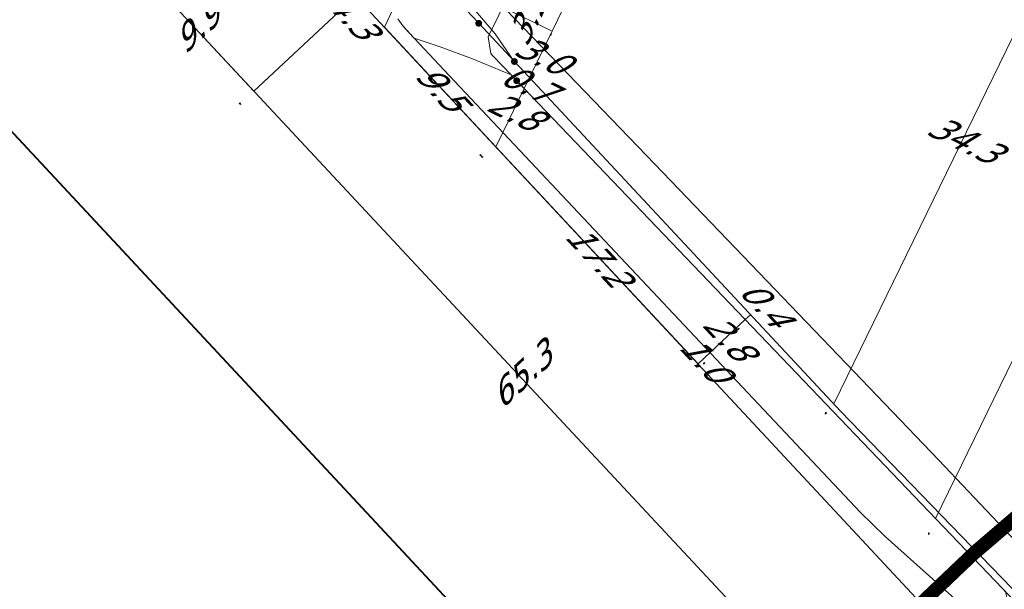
# Model space of a CAD drawing. Header units: metres. Extents: x 124576 to 133557, y 395865 to 402386.
# Tile 338 of 447: x 129874 to 129931, y 401097 to 401130. Entities that reach past the tile are written whole.
import ezdxf
from ezdxf.enums import TextEntityAlignment as Align

# ---------------------------------------------------------------- set-up
doc = ezdxf.new("R2010")
doc.units = ezdxf.units.M
doc.header["$MEASUREMENT"] = 0
for name, color, linetype, lineweight, true_color in [('LG_AanduidingEisVoorzorgsmaatregel', 7, 'Continuous', 40, 0xf7284a), ('LG_Hoog_Spanning', 1, 'Continuous', 13, 0xff0000), ('LG_Midden_Spanning_Enexis_Netbeheer_BV', 7, 'Continuous', 13, 0xd20000), ('MV_Datatransport_lijn', 3, 'Continuous', 0, 0x00ff00)]:
    doc.layers.add(name, color=color, linetype=linetype, lineweight=lineweight, true_color=true_color)
for name, color, linetype, lineweight in [('LG_Midden_Spanning_P_Enexis_Netbeheer_BV', 7, 'Continuous', 0), ('MV_Datatransport', 7, 'Continuous', 0), ('MV_Midden_Spanning', 7, 'Continuous', 0), ('MV_Midden_Spanning_lijn', 7, 'Continuous', 0), ('MV_Midden_Spanning_pijl', 7, 'Continuous', 0)]:
    doc.layers.add(name, color=color, linetype=linetype, lineweight=lineweight)
doc.styles.add('Klic_Annotatie', font='verdanai.ttf', dxfattribs={"oblique": 20, "height": 1.4})

# ---------------------------------------------------------------- blocks, each defined once
blk = doc.blocks.new('Mof_1')
at = {"layer": 'LG_Midden_Spanning_P_Enexis_Netbeheer_BV'}
h = blk.add_hatch(color=256, dxfattribs=at)
edge = h.paths.add_edge_path()
edge.add_arc((0, 0), 2, 0, 360)
blk = doc.blocks.new('m_pijl_1')
at = {"layer": 'MV_Midden_Spanning_pijl'}
blk.add_hatch(color=7, dxfattribs=at).paths.add_polyline_path([(-1, -0.33), (-1, 0), (-1, 0.33), (0, 0)])
at = {"layer": 'MV_Midden_Spanning_pijl', "flags": 128}
blk.add_lwpolyline([(-1, 0), (-1, 0.33), (0, 0), (-1, -0.33), (-1, 0)], close=True, dxfattribs=at)

msp = doc.modelspace()

# ---------------------------------------------------------------- linework, layer by layer
at = {"layer": 'LG_AanduidingEisVoorzorgsmaatregel', "flags": 128}
for points in [[(129895.243, 401313.043), (129833.289, 401185.493), (129833.288, 401185.493), (129832.331, 401183.154), (129832.33, 401183.153), (129831.674, 401180.712), (129831.674, 401180.711), (129831.332, 401178.207), (129831.332, 401178.205), (129831.308, 401175.679), (129831.308, 401175.677), (129831.604, 401173.168), (129831.604, 401173.166), (129832.213, 401170.713), (129832.214, 401170.712), (129833.128, 401168.356), (129833.129, 401168.355), (129834.333, 401166.133), (129834.334, 401166.132), (129835.808, 401164.079), (129835.809, 401164.079), (129836.652, 401163.114), (129836.653, 401163.114), (129915.38, 401078.7)], [(129964.648, 401129.37), (129929.463, 401099.226), (129929.463, 401099.225), (129875.137, 401047.568)], [(129964.715, 401129.361), (129929.497, 401099.189), (129929.497, 401099.188), (129875.188, 401047.547)], [(129964.781, 401129.353), (129929.53, 401099.152), (129929.53, 401099.151), (129875.238, 401047.526)], [(129964.848, 401129.344), (129929.564, 401099.114), (129929.564, 401099.114), (129875.289, 401047.505)], [(129964.915, 401129.335), (129929.597, 401099.077), (129929.597, 401099.077), (129875.339, 401047.484)], [(129964.982, 401129.327), (129929.631, 401099.04), (129929.631, 401099.04), (129875.39, 401047.463)], [(129965.049, 401129.318), (129929.664, 401099.003), (129929.664, 401099.003), (129875.44, 401047.442)], [(129965.116, 401129.31), (129929.698, 401098.966), (129929.698, 401098.966), (129875.49, 401047.421)], [(129965.183, 401129.301), (129929.731, 401098.929), (129929.731, 401098.928), (129875.541, 401047.4)], [(129965.25, 401129.293), (129929.765, 401098.892), (129929.765, 401098.891), (129875.591, 401047.379)], [(129965.317, 401129.284), (129929.798, 401098.855), (129929.798, 401098.854), (129875.642, 401047.358)], [(129965.383, 401129.276), (129929.832, 401098.817), (129929.832, 401098.817), (129875.692, 401047.337)], [(129965.45, 401129.267), (129929.865, 401098.78), (129929.865, 401098.78), (129875.743, 401047.316)], [(129965.517, 401129.259), (129929.899, 401098.743), (129929.899, 401098.743), (129875.793, 401047.295)], [(129965.584, 401129.25), (129929.932, 401098.706), (129929.932, 401098.706), (129875.844, 401047.274)]]:
    msp.add_lwpolyline(points, dxfattribs=at)
at = {"layer": 'LG_Hoog_Spanning', "flags": 128}
msp.add_lwpolyline([(129913.224, 401304.309), (129851.269, 401176.758), (129851.269, 401176.757), (129851.268, 401176.756), (129851.268, 401176.755), (129851.268, 401176.754), (129851.268, 401176.752), (129851.269, 401176.751), (129851.269, 401176.75), (129851.27, 401176.749), (129851.27, 401176.748), (129851.271, 401176.747), (129929.998, 401092.333), (129929.999, 401092.332), (129930, 401092.332), (129930.001, 401092.331), (129930.002, 401092.331), (129930.003, 401092.33), (129930.004, 401092.33), (129930.006, 401092.33)], dxfattribs=at)
msp.add_lwpolyline([(129913.224, 401304.309), (129851.269, 401176.758), (129851.269, 401176.757), (129851.268, 401176.756), (129851.268, 401176.755), (129851.268, 401176.754), (129851.268, 401176.752), (129851.269, 401176.751), (129851.269, 401176.75), (129851.27, 401176.749), (129851.27, 401176.748), (129851.271, 401176.747), (129929.998, 401092.333), (129929.999, 401092.332), (129930, 401092.332), (129930.001, 401092.331), (129930.002, 401092.331), (129930.003, 401092.33), (129930.004, 401092.33), (129930.006, 401092.33)], dxfattribs=at)
at = {"layer": 'LG_Midden_Spanning_Enexis_Netbeheer_BV'}
for p, q in [((129902.915, 401127.491), (129900.839, 401129.714)), ((129897.094, 401128.844), (129896.758, 401129.201)), ((129902.726, 401126.715), (129903.05, 401126.376)), ((129903.05, 401126.376), (129931.302, 401096.871))]:
    msp.add_line(p, q, dxfattribs=at)
at = {"layer": 'LG_Midden_Spanning_Enexis_Netbeheer_BV', "flags": 128}
for points in [[(129936.081, 401095.362), (129934.485, 401097.062), (129927.604, 401104.318), (129922.211, 401109.945), (129915.285, 401117.158), (129910.604, 401122.024), (129906.006, 401126.805), (129900.895, 401132.121), (129899.406, 401133.669), (129897.721, 401135.422), (129897.121, 401136.045), (129896.846, 401136.329), (129896.625, 401137.438), (129897.3, 401138.963), (129897.902, 401140.234), (129901.497, 401147.83), (129901.437, 401148.053), (129901.398, 401148.265), (129902.061, 401149.226), (129903.098, 401150.932), (129905.272, 401155.028), (129906.083, 401156.851), (129912.097, 401173.352), (129912.726, 401174.645)], [(129936.081, 401095.362), (129934.485, 401097.062), (129927.604, 401104.318), (129922.211, 401109.945), (129915.285, 401117.158), (129910.604, 401122.024), (129906.006, 401126.805), (129900.895, 401132.121), (129899.406, 401133.669), (129897.721, 401135.422), (129897.121, 401136.045), (129896.846, 401136.329), (129896.625, 401137.438), (129897.3, 401138.963), (129897.902, 401140.234), (129901.497, 401147.83), (129901.437, 401148.053), (129901.398, 401148.265), (129902.061, 401149.226), (129903.098, 401150.932), (129905.272, 401155.028), (129906.083, 401156.851), (129912.097, 401173.352), (129912.726, 401174.645)], [(129888.019, 401173.109), (129885.771, 401168.613), (129885.594, 401168.258), (129883.818, 401164.403), (129881.767, 401159.548), (129880.316, 401156.111), (129879.898, 401155.123), (129880.334, 401152.835), (129880.917, 401152.246), (129881.731, 401151.433), (129885.375, 401147.792), (129891.506, 401141.667), (129896.569, 401136.608), (129896.846, 401136.329), (129897.121, 401136.045), (129897.721, 401135.422), (129899.406, 401133.669), (129900.895, 401132.121), (129906.006, 401126.805), (129910.604, 401122.024), (129915.285, 401117.158), (129922.211, 401109.945), (129927.604, 401104.318), (129934.485, 401097.062)], [(129888.019, 401173.109), (129885.771, 401168.613), (129885.594, 401168.258), (129883.818, 401164.403), (129881.767, 401159.548), (129880.316, 401156.111), (129879.898, 401155.123), (129880.334, 401152.835), (129880.917, 401152.246), (129881.731, 401151.433), (129885.375, 401147.792), (129891.506, 401141.667), (129896.569, 401136.608), (129896.846, 401136.329), (129897.121, 401136.045), (129897.721, 401135.422), (129899.406, 401133.669), (129900.895, 401132.121), (129906.006, 401126.805), (129910.604, 401122.024), (129915.285, 401117.158), (129922.211, 401109.945), (129927.604, 401104.318), (129934.485, 401097.062)], [(129888.019, 401173.109), (129885.771, 401168.613), (129885.594, 401168.258), (129883.818, 401164.403), (129881.767, 401159.548), (129880.316, 401156.111), (129879.898, 401155.123), (129880.334, 401152.835), (129880.917, 401152.246), (129881.731, 401151.433), (129885.375, 401147.792), (129891.506, 401141.667), (129896.569, 401136.608), (129896.846, 401136.329), (129897.121, 401136.045), (129897.721, 401135.422), (129899.406, 401133.669), (129900.895, 401132.121), (129906.006, 401126.805), (129910.604, 401122.024), (129915.285, 401117.158), (129922.211, 401109.945), (129927.604, 401104.318), (129934.485, 401097.062)], [(129917.802, 401164.753), (129917.611, 401164.846), (129916.111, 401165.576), (129915.076, 401166.07), (129914.276, 401165.786), (129911.429, 401159.816), (129911.284, 401159.525), (129911.139, 401159.233), (129910.914, 401158.546), (129910.741, 401157.545), (129909.696, 401151.482), (129909.041, 401150.22), (129900.376, 401133.518), (129899.984, 401132.693), (129899.592, 401131.867), (129899.745, 401130.887), (129900.839, 401129.714), (129902.915, 401127.491), (129921.082, 401108.033), (129921.908, 401107.163), (129932.434, 401096.287)], [(129917.802, 401164.753), (129917.611, 401164.846), (129916.111, 401165.576), (129915.076, 401166.07), (129914.276, 401165.786), (129911.429, 401159.816), (129911.284, 401159.525), (129911.139, 401159.233), (129910.914, 401158.546), (129910.741, 401157.545), (129909.696, 401151.482), (129909.041, 401150.22), (129900.376, 401133.518), (129899.984, 401132.693), (129899.592, 401131.867), (129899.745, 401130.887), (129900.839, 401129.714), (129902.915, 401127.491), (129921.082, 401108.033), (129921.908, 401107.163), (129932.434, 401096.287)], [(129917.802, 401164.753), (129917.611, 401164.846), (129916.111, 401165.576), (129915.076, 401166.07), (129914.276, 401165.786), (129911.429, 401159.816), (129911.284, 401159.525), (129911.139, 401159.233), (129910.914, 401158.546), (129910.741, 401157.545), (129909.696, 401151.482), (129909.041, 401150.22), (129900.376, 401133.518), (129899.984, 401132.693), (129899.592, 401131.867), (129899.745, 401130.887), (129900.839, 401129.714), (129902.915, 401127.491), (129921.082, 401108.033), (129921.908, 401107.163), (129932.434, 401096.287)], [(129916.328, 401159.937), (129913.971, 401160.329), (129913.028, 401160.41), (129912.102, 401160.256), (129911.82, 401160.159), (129911.429, 401159.816), (129911.284, 401159.525), (129911.139, 401159.233), (129910.914, 401158.546), (129910.741, 401157.545), (129909.696, 401151.482), (129909.041, 401150.22), (129900.376, 401133.518), (129899.984, 401132.693), (129899.592, 401131.867), (129899.745, 401130.887), (129900.839, 401129.714), (129902.915, 401127.491), (129921.082, 401108.033), (129921.908, 401107.163), (129932.434, 401096.287)], [(129932.434, 401096.287), (129921.908, 401107.163), (129921.082, 401108.033), (129902.915, 401127.491), (129900.839, 401129.714), (129899.745, 401130.887), (129899.592, 401131.867), (129899.984, 401132.693), (129900.376, 401133.518), (129909.041, 401150.22), (129909.696, 401151.482), (129910.741, 401157.545), (129910.914, 401158.546), (129911.139, 401159.233), (129911.284, 401159.525), (129911.429, 401159.816), (129911.82, 401160.159), (129912.102, 401160.256), (129913.028, 401160.41), (129913.971, 401160.329), (129916.328, 401159.937)], [(129932.434, 401096.287), (129921.908, 401107.163), (129921.082, 401108.033), (129902.915, 401127.491), (129900.839, 401129.714), (129899.745, 401130.887), (129899.592, 401131.867), (129899.984, 401132.693), (129900.376, 401133.518), (129909.041, 401150.22), (129909.696, 401151.482), (129910.741, 401157.545), (129910.914, 401158.546), (129911.139, 401159.233), (129911.284, 401159.525), (129911.429, 401159.816), (129911.82, 401160.159), (129912.102, 401160.256), (129913.028, 401160.41), (129913.971, 401160.329), (129916.328, 401159.937)], [(129918.4, 401156.809), (129915.321, 401158.274), (129912.149, 401159.783), (129911.289, 401159.532), (129911.284, 401159.525), (129911.139, 401159.233), (129910.914, 401158.546), (129910.741, 401157.545), (129909.696, 401151.482), (129909.041, 401150.22), (129900.376, 401133.518), (129899.984, 401132.693), (129899.592, 401131.867), (129899.745, 401130.887), (129900.839, 401129.714), (129902.915, 401127.491), (129921.082, 401108.033), (129921.908, 401107.163), (129932.434, 401096.287), (129932.408, 401095.451), (129930.556, 401093.764), (129922.405, 401086.34), (129919.754, 401083.867), (129879.084, 401045.927)], [(129918.4, 401156.809), (129915.321, 401158.274), (129912.149, 401159.783), (129911.289, 401159.532), (129911.284, 401159.525), (129911.139, 401159.233), (129910.914, 401158.546), (129910.741, 401157.545), (129909.696, 401151.482), (129909.041, 401150.22), (129900.376, 401133.518), (129899.984, 401132.693), (129899.592, 401131.867), (129899.745, 401130.887), (129900.839, 401129.714), (129902.915, 401127.491), (129921.082, 401108.033), (129921.908, 401107.163), (129932.434, 401096.287), (129932.408, 401095.451), (129930.556, 401093.764), (129922.405, 401086.34), (129919.754, 401083.867), (129879.084, 401045.927)], [(129918.4, 401156.809), (129915.321, 401158.274), (129912.149, 401159.783), (129911.289, 401159.532), (129911.284, 401159.525), (129911.139, 401159.233), (129910.914, 401158.546), (129910.741, 401157.545), (129909.696, 401151.482), (129909.041, 401150.22), (129900.376, 401133.518), (129899.984, 401132.693), (129899.592, 401131.867), (129899.745, 401130.887), (129900.839, 401129.714), (129902.915, 401127.491), (129921.082, 401108.033), (129921.908, 401107.163), (129932.434, 401096.287), (129932.408, 401095.451), (129930.556, 401093.764), (129922.405, 401086.34), (129919.754, 401083.867), (129879.084, 401045.927)], [(129918.4, 401156.809), (129915.321, 401158.274), (129912.149, 401159.783), (129911.289, 401159.532), (129911.284, 401159.525), (129911.139, 401159.233), (129910.914, 401158.546), (129910.741, 401157.545), (129909.696, 401151.482), (129909.041, 401150.22), (129900.376, 401133.518), (129899.984, 401132.693), (129899.592, 401131.867), (129899.745, 401130.887), (129900.839, 401129.714), (129902.915, 401127.491), (129921.082, 401108.033), (129921.908, 401107.163), (129932.434, 401096.287), (129932.408, 401095.451), (129930.556, 401093.764), (129922.405, 401086.34), (129919.754, 401083.867), (129879.084, 401045.927)], [(129918.4, 401156.809), (129915.321, 401158.274), (129912.149, 401159.783), (129911.289, 401159.532), (129911.284, 401159.525), (129911.139, 401159.233), (129910.914, 401158.546), (129910.741, 401157.545), (129909.696, 401151.482), (129909.041, 401150.22), (129900.376, 401133.518), (129899.984, 401132.693), (129899.592, 401131.867), (129899.745, 401130.887), (129900.839, 401129.714), (129902.915, 401127.491), (129921.082, 401108.033), (129921.908, 401107.163), (129932.434, 401096.287), (129932.408, 401095.451), (129930.556, 401093.764), (129922.405, 401086.34), (129919.754, 401083.867), (129879.084, 401045.927)], [(129918.4, 401156.809), (129915.321, 401158.274), (129912.149, 401159.783), (129911.289, 401159.532), (129911.284, 401159.525), (129911.139, 401159.233), (129910.914, 401158.546), (129910.741, 401157.545), (129909.696, 401151.482), (129909.041, 401150.22), (129900.376, 401133.518), (129899.984, 401132.693), (129899.592, 401131.867), (129899.745, 401130.887), (129900.839, 401129.714), (129902.915, 401127.491), (129921.082, 401108.033), (129921.908, 401107.163), (129932.434, 401096.287), (129932.408, 401095.451), (129930.556, 401093.764), (129922.405, 401086.34), (129919.754, 401083.867), (129879.084, 401045.927)], [(129918.4, 401156.809), (129915.321, 401158.274), (129912.149, 401159.783), (129911.289, 401159.532), (129911.284, 401159.525), (129911.139, 401159.233), (129910.914, 401158.546), (129910.741, 401157.545), (129909.696, 401151.482), (129909.041, 401150.22), (129900.376, 401133.518), (129899.984, 401132.693), (129899.592, 401131.867), (129899.745, 401130.887), (129900.839, 401129.714), (129902.915, 401127.491), (129921.082, 401108.033), (129921.908, 401107.163), (129932.434, 401096.287), (129932.408, 401095.451), (129930.556, 401093.764), (129922.405, 401086.34), (129919.754, 401083.867), (129879.084, 401045.927)], [(129918.4, 401156.809), (129915.321, 401158.274), (129912.149, 401159.783), (129911.289, 401159.532), (129911.284, 401159.525), (129911.139, 401159.233), (129910.914, 401158.546), (129910.741, 401157.545), (129909.696, 401151.482), (129909.041, 401150.22), (129900.376, 401133.518), (129899.984, 401132.693), (129899.592, 401131.867), (129899.745, 401130.887), (129900.839, 401129.714), (129902.915, 401127.491), (129921.082, 401108.033), (129921.908, 401107.163), (129932.434, 401096.287), (129932.408, 401095.451), (129930.556, 401093.764), (129922.405, 401086.34), (129919.754, 401083.867), (129879.084, 401045.927)], [(129918.4, 401156.809), (129915.321, 401158.274), (129912.149, 401159.783), (129911.289, 401159.532), (129911.284, 401159.525), (129911.139, 401159.233), (129910.914, 401158.546), (129910.741, 401157.545), (129909.696, 401151.482), (129909.041, 401150.22), (129900.376, 401133.518), (129899.984, 401132.693), (129899.592, 401131.867), (129899.745, 401130.887), (129900.839, 401129.714), (129902.915, 401127.491), (129921.082, 401108.033), (129921.908, 401107.163), (129932.434, 401096.287), (129932.408, 401095.451), (129930.556, 401093.764), (129922.405, 401086.34), (129919.754, 401083.867), (129879.084, 401045.927)], [(129910.909, 401155.139), (129911.404, 401150.65), (129902.226, 401130.648), (129902.001, 401130.185), (129901.388, 401128.926), (129901.541, 401127.953), (129901.665, 401127.824), (129902.726, 401126.715), (129903.05, 401126.376), (129931.302, 401096.871)], [(129910.909, 401155.139), (129911.404, 401150.65), (129902.226, 401130.648), (129902.001, 401130.185), (129901.388, 401128.926), (129901.541, 401127.953), (129901.665, 401127.824), (129902.726, 401126.715), (129903.05, 401126.376), (129931.302, 401096.871)], [(129910.909, 401155.139), (129911.404, 401150.65), (129902.226, 401130.648), (129902.001, 401130.185), (129901.388, 401128.926), (129901.541, 401127.953), (129901.665, 401127.824), (129902.726, 401126.715), (129903.05, 401126.376), (129931.302, 401096.871)], [(129910.909, 401155.139), (129911.404, 401150.65), (129902.226, 401130.648), (129902.001, 401130.185), (129901.388, 401128.926), (129901.541, 401127.953), (129901.665, 401127.824), (129902.726, 401126.715), (129903.05, 401126.376), (129931.302, 401096.871)], [(129936.606, 401092.663), (129937.109, 401093.19), (129937.371, 401093.454), (129937.405, 401093.738), (129937.366, 401093.799), (129937.079, 401094.218), (129937.02, 401094.298), (129936.573, 401094.838), (129936.081, 401095.362), (129934.485, 401097.062), (129927.604, 401104.318), (129922.211, 401109.945), (129915.285, 401117.158), (129910.604, 401122.024), (129906.006, 401126.805), (129900.895, 401132.121), (129899.406, 401133.669), (129897.721, 401135.422), (129897.121, 401136.045), (129896.846, 401136.329)], [(129900.839, 401129.714), (129899.745, 401130.887), (129899.592, 401131.867), (129899.984, 401132.693)], [(129900.529, 401130.57), (129901.805, 401129.109), (129902.907, 401127.503), (129902.915, 401127.491)], [(129900.529, 401130.57), (129901.805, 401129.109), (129902.907, 401127.503), (129902.915, 401127.491)], [(129900.529, 401130.57), (129901.805, 401129.109), (129902.907, 401127.503), (129902.915, 401127.491)], [(129900.529, 401130.57), (129901.805, 401129.109), (129902.907, 401127.503), (129902.915, 401127.491)], [(129900.529, 401130.57), (129901.805, 401129.109), (129902.907, 401127.503), (129902.915, 401127.491)], [(129902.226, 401130.648), (129902.001, 401130.185), (129901.388, 401128.926), (129901.541, 401127.953), (129901.665, 401127.824), (129902.726, 401126.715)], [(129896.133, 401129.964), (129896.422, 401129.558), (129897.094, 401128.844), (129898.603, 401128.337), (129900.476, 401127.639), (129902.726, 401126.715), (129903.05, 401126.376)], [(129896.133, 401129.964), (129896.422, 401129.558), (129897.094, 401128.844), (129898.603, 401128.337), (129900.476, 401127.639), (129902.726, 401126.715), (129903.05, 401126.376)], [(129896.133, 401129.964), (129896.422, 401129.558), (129897.094, 401128.844), (129898.603, 401128.337), (129900.476, 401127.639), (129902.726, 401126.715), (129903.05, 401126.376)], [(129896.133, 401129.964), (129896.422, 401129.558), (129897.094, 401128.844), (129898.603, 401128.337), (129900.476, 401127.639), (129902.726, 401126.715), (129903.05, 401126.376)], [(129896.133, 401129.964), (129896.422, 401129.558), (129897.094, 401128.844), (129898.603, 401128.337), (129900.476, 401127.639), (129902.726, 401126.715), (129903.05, 401126.376)], [(129896.133, 401129.964), (129896.422, 401129.558), (129897.094, 401128.844), (129898.603, 401128.337), (129900.476, 401127.639), (129902.726, 401126.715), (129903.05, 401126.376)], [(129896.133, 401129.964), (129896.422, 401129.558), (129897.094, 401128.844), (129898.603, 401128.337), (129900.476, 401127.639), (129902.726, 401126.715), (129903.05, 401126.376)], [(129896.133, 401129.964), (129896.422, 401129.558), (129897.094, 401128.844), (129898.603, 401128.337), (129900.476, 401127.639), (129902.726, 401126.715), (129903.05, 401126.376)], [(129896.133, 401129.964), (129896.422, 401129.558), (129897.094, 401128.844), (129898.603, 401128.337), (129900.476, 401127.639), (129902.726, 401126.715), (129903.05, 401126.376)], [(129896.133, 401129.964), (129896.422, 401129.558), (129897.094, 401128.844), (129898.603, 401128.337), (129900.476, 401127.639), (129902.726, 401126.715), (129903.05, 401126.376)], [(129896.133, 401129.964), (129896.422, 401129.558), (129897.094, 401128.844), (129898.603, 401128.337), (129900.476, 401127.639), (129902.726, 401126.715), (129903.05, 401126.376)], [(129896.133, 401129.964), (129896.422, 401129.558), (129897.094, 401128.844), (129898.603, 401128.337), (129900.476, 401127.639), (129902.726, 401126.715), (129903.05, 401126.376)], [(129896.133, 401129.964), (129896.422, 401129.558), (129897.094, 401128.844), (129899.436, 401126.358), (129903.237, 401122.322), (129916.809, 401107.909), (129923.052, 401101.28), (129924.484, 401099.886), (129930.553, 401094.469)], [(129896.133, 401129.964), (129896.422, 401129.558), (129897.094, 401128.844), (129899.436, 401126.358), (129903.237, 401122.322), (129916.809, 401107.909), (129923.052, 401101.28), (129924.484, 401099.886), (129930.553, 401094.469)], [(129896.133, 401129.964), (129896.422, 401129.558), (129897.094, 401128.844), (129899.436, 401126.358), (129903.237, 401122.322), (129916.809, 401107.909), (129923.052, 401101.28), (129924.484, 401099.886), (129930.553, 401094.469)], [(129930.553, 401094.469), (129924.484, 401099.886), (129923.052, 401101.28), (129916.809, 401107.909), (129903.237, 401122.322), (129899.436, 401126.358), (129897.094, 401128.844), (129896.422, 401129.558), (129896.133, 401129.964)], [(129896.758, 401129.201), (129896.422, 401129.558), (129896.133, 401129.964)], [(129897.094, 401128.844), (129898.603, 401128.337), (129900.476, 401127.639), (129902.726, 401126.715)], [(129930.556, 401093.764), (129930.553, 401094.469), (129924.484, 401099.886), (129923.052, 401101.28), (129916.809, 401107.909), (129903.237, 401122.322), (129899.436, 401126.358), (129897.094, 401128.844)], [(129879.084, 401045.927), (129919.754, 401083.867), (129922.405, 401086.34), (129930.556, 401093.764), (129932.408, 401095.451), (129932.434, 401096.287), (129921.908, 401107.163), (129921.082, 401108.033), (129902.915, 401127.491)], [(129879.084, 401045.927), (129919.754, 401083.867), (129922.405, 401086.34), (129930.556, 401093.764), (129932.408, 401095.451), (129932.434, 401096.287), (129921.908, 401107.163), (129921.082, 401108.033), (129902.915, 401127.491)], [(129879.084, 401045.927), (129919.754, 401083.867), (129922.405, 401086.34), (129930.556, 401093.764), (129932.408, 401095.451), (129932.434, 401096.287), (129921.908, 401107.163), (129921.082, 401108.033), (129902.915, 401127.491)], [(129879.084, 401045.927), (129919.754, 401083.867), (129922.405, 401086.34), (129930.556, 401093.764), (129932.408, 401095.451), (129932.434, 401096.287), (129921.908, 401107.163), (129921.082, 401108.033), (129902.915, 401127.491)], [(129930.556, 401093.764), (129932.408, 401095.451), (129932.434, 401096.287), (129921.908, 401107.163), (129921.082, 401108.033), (129902.915, 401127.491)], [(129903.05, 401126.376), (129931.302, 401096.871), (129934.083, 401093.966), (129933.984, 401093.097), (129933.727, 401092.893), (129932.91, 401092.244), (129882.021, 401044.706)], [(129903.05, 401126.376), (129931.302, 401096.871), (129934.083, 401093.966), (129933.984, 401093.097), (129933.727, 401092.893), (129932.91, 401092.244), (129882.021, 401044.706)], [(129903.05, 401126.376), (129931.302, 401096.871), (129934.083, 401093.966), (129933.984, 401093.097), (129933.727, 401092.893), (129932.91, 401092.244), (129882.021, 401044.706)], [(129903.05, 401126.376), (129931.302, 401096.871), (129934.083, 401093.966), (129933.984, 401093.097), (129933.727, 401092.893), (129932.91, 401092.244), (129882.021, 401044.706)], [(129882.021, 401044.706), (129932.91, 401092.244), (129933.727, 401092.893), (129933.984, 401093.097), (129934.083, 401093.966), (129931.302, 401096.871), (129903.05, 401126.376)], [(129882.021, 401044.706), (129932.91, 401092.244), (129933.727, 401092.893), (129933.984, 401093.097), (129934.083, 401093.966), (129931.302, 401096.871), (129903.05, 401126.376)], [(129903.05, 401126.376), (129931.302, 401096.871), (129934.083, 401093.966), (129933.984, 401093.097), (129933.727, 401092.893), (129932.91, 401092.244), (129882.021, 401044.706)], [(129903.05, 401126.376), (129931.302, 401096.871), (129934.083, 401093.966), (129933.984, 401093.097), (129933.727, 401092.893), (129932.91, 401092.244), (129882.021, 401044.706)], [(129882.021, 401044.706), (129932.91, 401092.244), (129933.727, 401092.893), (129933.984, 401093.097), (129934.083, 401093.966), (129931.302, 401096.871), (129903.05, 401126.376)], [(129882.021, 401044.706), (129932.91, 401092.244), (129933.727, 401092.893), (129933.984, 401093.097), (129934.083, 401093.966), (129931.302, 401096.871), (129903.05, 401126.376)], [(129903.05, 401126.376), (129931.302, 401096.871), (129934.083, 401093.966), (129933.984, 401093.097), (129933.727, 401092.893), (129932.91, 401092.244), (129882.021, 401044.706)], [(129903.05, 401126.376), (129931.302, 401096.871), (129934.083, 401093.966), (129933.984, 401093.097), (129933.727, 401092.893), (129932.91, 401092.244), (129882.021, 401044.706)], [(129931.346, 401092.961), (129931.209, 401093.838), (129931.689, 401095.504), (129931.736, 401095.672), (129931.481, 401096.684), (129931.302, 401096.871)], [(129931.302, 401096.871), (129934.083, 401093.966), (129933.984, 401093.097), (129933.727, 401092.893)]]:
    msp.add_lwpolyline(points, dxfattribs=at)
at = {"layer": 'MV_Datatransport_lijn'}
msp.add_line((129880.974, 401133.045), (129925.519, 401085.34), dxfattribs=at)
at = {"layer": 'MV_Midden_Spanning_lijn'}
for p, q in [((129895.358, 401129.489), (129896.585, 401132.101)), ((129901.838, 401122.542), (129902.244, 401123.377))]:
    msp.add_line(p, q, dxfattribs=at)
at = {"layer": 'MV_Midden_Spanning_pijl'}
for p, q in [((129914.556, 401148.671), (129905.104, 401129.247)), ((129947.332, 401141.841), (129927.412, 401100.933)), ((129936.531, 401138.421), (129921.491, 401107.594)), ((129887.765, 401125.773), (129898.212, 401135.541)), ((129880.974, 401133.045), (129887.765, 401125.773)), ((129905.104, 401129.247), (129902.226, 401130.648)), ((129895.358, 401129.489), (129901.838, 401122.542)), ((129905.104, 401129.247), (129903.801, 401126.57)), ((129903.801, 401126.57), (129903.486, 401125.922)), ((129902.244, 401123.377), (129903.484, 401125.924)), ((129913.6, 401109.93), (129901.838, 401122.542)), ((129916.343, 401112.494), (129916.65, 401112.78)), ((129914.295, 401110.579), (129916.343, 401112.494)), ((129913.6, 401109.93), (129914.295, 401110.579))]:
    msp.add_line(p, q, dxfattribs=at)

# ---------------------------------------------------------------- block references
at = {"layer": 'LG_Midden_Spanning_P_Enexis_Netbeheer_BV', "xscale": 0.1, "yscale": 0.1, "zscale": 0.1, "rotation": 1}
for p in [(129900.839, 401129.714), (129900.839, 401129.714), (129900.839, 401129.714), (129902.915, 401127.491), (129902.915, 401127.491), (129902.915, 401127.491), (129902.915, 401127.491), (129903.05, 401126.376), (129903.05, 401126.376), (129903.05, 401126.376), (129903.05, 401126.376), (129903.05, 401126.376), (129903.05, 401126.376), (129903.05, 401126.376), (129903.05, 401126.376), (129903.05, 401126.376), (129903.05, 401126.376), (129903.05, 401126.376), (129903.05, 401126.376)]:
    msp.add_blockref('Mof_1', p, dxfattribs=at)
at = {"layer": 'MV_Midden_Spanning_pijl'}
for p, xscale, yscale, zscale, rotation in [((129905, 401129), 0.1, 0.1, 0.1, 245), ((129903, 401126), 0.1, 0.1, 0.1, 245), ((129887, 401125), 0.1, 0.1, 0.1, 314), ((129903, 401125), 0.1, 0.1, 0.1, 64), ((129903, 401125), 0.1, 0.1, 0.1, 245), ((129901, 401122), 0.1, 0.1, 0.1, 314), ((129901, 401122), 0.09999999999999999, 0.09999999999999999, 0.09999999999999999, 133), ((129916, 401112), 0.1, 0.1, 0.1, 42), ((129916, 401112), 0.1, 0.1, 0.1, 43), ((129914, 401110), 0.1, 0.1, 0.1, 43), ((129921, 401107), 0.09999999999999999, 0.09999999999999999, 0.09999999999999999, 244), ((129927, 401100), 0.1, 0.1, 0.1, 245)]:
    msp.add_blockref('m_pijl_1', p, dxfattribs=dict(at, xscale=xscale, yscale=yscale, zscale=zscale, rotation=rotation))

# ---------------------------------------------------------------- texts
at = {"layer": 'MV_Datatransport', "style": 'Klic_Annotatie', "oblique": 20}
msp.add_text('65.3', height=1.4, rotation=43, dxfattribs=at).set_placement((129903.247, 401109.193), align=Align.MIDDLE_CENTER)
at = {"layer": 'MV_Midden_Spanning', "style": 'Klic_Annotatie', "oblique": 20}
for s, rotation, p in [('14.3', 313, (129892.989, 401130.657)), ('3.2', 64, (129903.665, 401129.948)), ('9.9', 43, (129884.37, 401129.409)), ('3.0', 334, (129904.453, 401127.909)), ('9.5', 313, (129898.598, 401126.016)), ('0.7', 334, (129903.644, 401126.246)), ('2.8', 334, (129902.864, 401124.651)), ('34.3', 334, (129929.011, 401123.008)), ('17.2', 313, (129907.719, 401116.236)), ('0.4', 313, (129917.439, 401113.48)), ('2.8', 313, (129915.319, 401111.537)), ('1.0', 313, (129913.948, 401110.255))]:
    msp.add_text(s, height=1.4, rotation=rotation, dxfattribs=at).set_placement(p, align=Align.MIDDLE_CENTER)

doc.saveas('drawing.dxf')
